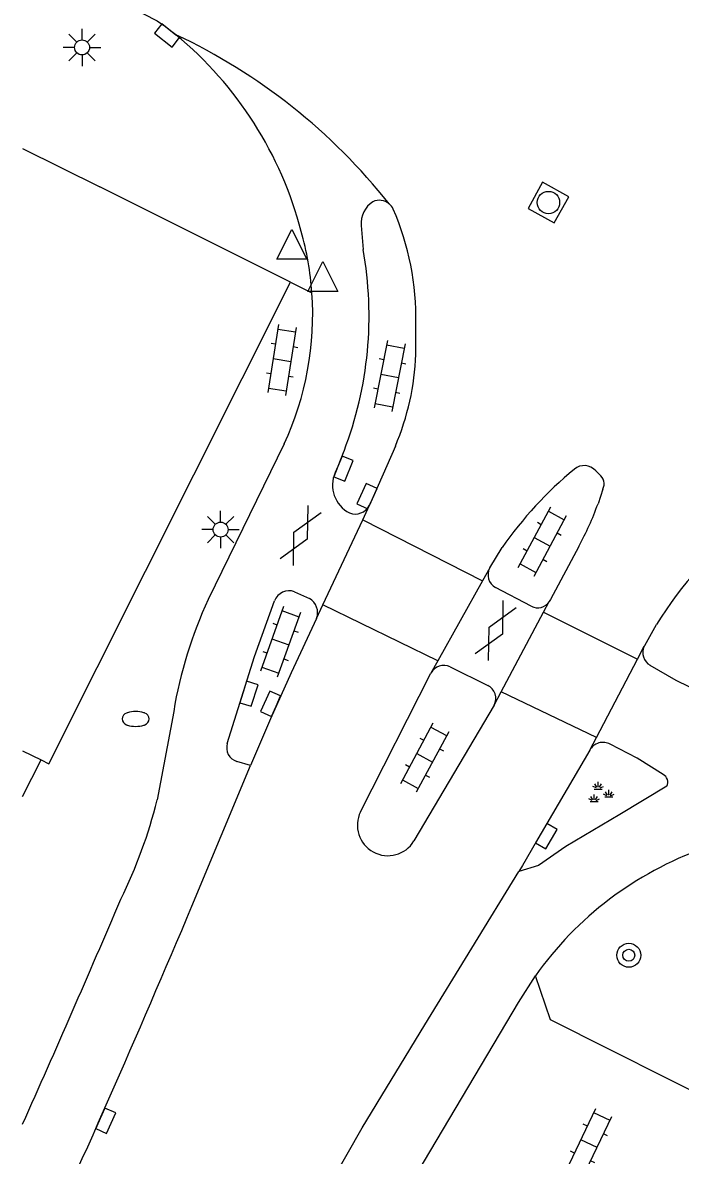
# Model space of a CAD drawing. Extents: x 135999 to 138000, y 396000 to 398501.
# Drawn here: x 136000 to 136021.98, y 397773.44 to 397811.29 of the extents above; entities that cross this region are included whole.
import ezdxf

# ---------------------------------------------------------------- set-up
doc = ezdxf.new("R2010")
doc.units = 0
for name, color, linetype in [('gg-afsc-hekwerk', 7, 'Continuous'), ('gg-bbg-hoofdgebouw', 7, 'Continuous'), ('gg-knt-verharding', 7, 'Continuous'), ('gg-knt-verharding nz', 7, 'Continuous'), ('gt-grn-weggrens', 7, 'Continuous'), ('gt-symb-boom', 7, 'Continuous'), ('gt-symb-brandkraan', 7, 'Continuous'), ('gt-symb-gesloten verharding', 7, 'Continuous'), ('gt-symb-groenvak', 7, 'Continuous'), ('gt-symb-klinker verharding', 7, 'Continuous'), ('gt-symb-kolk', 7, 'Continuous'), ('gt-symb-lichtmast', 7, 'Continuous'), ('gt-symb-rioolschacht', 7, 'Continuous'), ('gt-symb-waterafsluiter', 7, 'Continuous')]:
    doc.layers.add(name, color=color, linetype=linetype)

# ---------------------------------------------------------------- blocks, each defined once
blk = doc.blocks.new('gt0-KOLK')
at = {"layer": 'gt-symb-kolk'}
blk.add_lwpolyline([(0, 0), (0.375, 0), (0.375, 0.4), (-0.375, 0.4), (-0.375, 0), (0, 0)], dxfattribs=at)
blk = doc.blocks.new('gt0-KL1')
at = {"layer": 'gt-symb-klinker verharding'}
for p, q in [((-0.5, 0.3), (-0.5, 0.45)), ((0.5, 0.3), (0.5, 0.45)), ((-1.15, 0.3), (1.15, 0.3)), ((-1, -0.3), (-1, 0.3)), ((0, -0.3), (0, 0.3)), ((1, -0.3), (1, 0.3)), ((-1.15, -0.3), (1.15, -0.3)), ((-0.5, -0.45), (-0.5, -0.3)), ((0.5, -0.45), (0.5, -0.3))]:
    blk.add_line(p, q, dxfattribs=at)
blk = doc.blocks.new('gt0-RS')
at = {"layer": 'gt-symb-rioolschacht'}
blk.add_lwpolyline([(-0.5, -0.5), (0.5, -0.5), (0.5, 0.5), (-0.5, 0.5)], close=True, dxfattribs=at)
blk.add_circle((0, 0), 0.375, dxfattribs=at)
blk = doc.blocks.new('gt0-LMAST')
at = {"layer": 'gt-symb-lichtmast'}
for p, q in [((-0.182, 0.173), (-0.447, 0.438)), ((-0.005, 0.246), (-0.005, 0.621)), ((0.172, 0.173), (0.437, 0.438)), ((-0.255, -0.004), (-0.63, -0.004)), ((-0.182, -0.181), (-0.447, -0.446)), ((-0.005, -0.254), (-0.005, -0.629)), ((0.437, -0.446), (0.172, -0.181)), ((0.245, -0.004), (0.62, -0.004))]:
    blk.add_line(p, q, dxfattribs=at)
blk.add_circle((-0.005, -0.004), 0.25, dxfattribs=at)
blk = doc.blocks.new('gt0-WAFSL')
at = {"layer": 'gt-symb-waterafsluiter'}
for p, q in [((-0.5, -0.333), (0, 0.667)), ((0, 0.667), (0.5, -0.333)), ((0.5, -0.333), (-0.5, -0.333))]:
    blk.add_line(p, q, dxfattribs=at)
blk = doc.blocks.new('gt0-GESVH1')
at = {"layer": 'gt-symb-gesloten verharding'}
for p, q in [((-0.992, -0.261), (0.008, 0.239)), ((0.008, -0.261), (-0.992, 0.239)), ((0.008, 0.239), (1.008, -0.261)), ((1.008, 0.239), (0.008, -0.261))]:
    blk.add_line(p, q, dxfattribs=at)
blk = doc.blocks.new('gt0-BR')
at = {"layer": 'gt-symb-brandkraan'}
for centre, radius, start, end in [((-0.244, 0), 0.206, 107.5669, 252.4331), ((0.599, -2.664), 3, 106.892, 107.5669), ((0, -0.691), 0.938, 73.108, 106.892), ((-0.599, -2.664), 3, 72.4331, 73.108), ((0.244, 0), 0.206, 287.567, 72.4331), ((0.599, 2.664), 3, 252.4331, 253.108), ((0, 0.691), 0.938, 253.108, 286.8921), ((-0.599, 2.664), 3, 286.8921, 287.567)]:
    blk.add_arc(centre, radius, start, end, dxfattribs=at)
blk = doc.blocks.new('gt0-BOOM')
at = {"layer": 'gt-symb-boom'}
for radius in [0.4, 0.2]:
    blk.add_circle((0, 0), radius, dxfattribs=at)
blk = doc.blocks.new('gt0-GRVAK')
at = {"layer": 'gt-symb-groenvak'}
for p, q in [((-0.047, 0.214), (-0.047, 0.393)), ((-0.11, 0.189), (-0.228, 0.24)), ((-0.182, 0.153), (0.088, 0.153)), ((-0.091, 0.211), (-0.156, 0.322)), ((-0.004, 0.211), (0.061, 0.322)), ((0.015, 0.189), (0.133, 0.24)), ((0.262, -0.052), (0.197, 0.059)), ((0.305, -0.049), (0.305, 0.13)), ((0.349, -0.052), (0.414, 0.059)), ((-0.245, -0.228), (-0.363, -0.177)), ((-0.318, -0.264), (-0.047, -0.264)), ((-0.226, -0.206), (-0.291, -0.095)), ((-0.183, -0.203), (-0.183, -0.024)), ((-0.139, -0.206), (-0.074, -0.095)), ((-0.12, -0.228), (-0.002, -0.177)), ((0.243, -0.074), (0.125, -0.023)), ((0.17, -0.11), (0.441, -0.11)), ((0.368, -0.074), (0.486, -0.023))]:
    blk.add_line(p, q, dxfattribs=at)

msp = doc.modelspace()

# ---------------------------------------------------------------- linework, layer by layer
at = {"layer": 'gg-afsc-hekwerk'}
msp.add_line((136000, 397785.431), (136000.614, 397786.659), dxfattribs=at)
at = {"layer": 'gg-bbg-hoofdgebouw'}
for p, q in [((136000, 397807.089), (136002.583, 397805.8)), ((136008.95, 397802.62), (136002.583, 397805.8)), ((136000, 397786.96), (136000.614, 397786.659))]:
    msp.add_line(p, q, dxfattribs=at)
msp.add_lwpolyline([(136000.614, 397786.659), (136000.88, 397786.529), (136008.95, 397802.62)], dxfattribs=at)
at = {"layer": 'gg-knt-verharding'}
for p, q in [((136011.312, 397804.508), (136011.376, 397803.714)), ((136013.142, 397800.207), (136013.141, 397801.225)), ((136008.74, 397797.214), (136006.199, 397792.018)), ((136012.457, 397797.144), (136011.588, 397795.162)), ((136019.153, 397796.316), (136019.267, 397796.199)), ((136019.392, 397795.697), (136019.228, 397795.212)), ((136011.364, 397794.682), (136011.588, 397795.162)), ((136010.033, 397791.835), (136011.364, 397794.682)), ((136015.608, 397793.073), (136016.021, 397793.749)), ((136018.585, 397793.792), (136017.637, 397792.016)), ((136009.082, 397792.275), (136009.582, 397792.054)), ((136016.999, 397791.791), (136015.8, 397792.412)), ((136009.822, 397791.382), (136010.033, 397791.835)), ((136017.637, 397792.016), (136017.601, 397791.948)), ((136020.549, 397790.027), (136020.773, 397790.454)), ((136019.172, 397787.401), (136020.549, 397790.027)), ((136014.288, 397789.768), (136015.541, 397789.145)), ((136011.288, 397784.924), (136013.64, 397789.558)), ((136015.758, 397788.485), (136013.078, 397783.949)), ((136005.047, 397788.276), (136004.496, 397785.318)), ((136018.951, 397786.981), (136019.172, 397787.401)), ((136007.616, 397786.474), (136007.154, 397786.603)), ((136005.655, 397781.768), (136007.616, 397786.474))]:
    msp.add_line(p, q, dxfattribs=at)
for points in [[(136003.126, 397812.059), (136004.494, 397811.353), (136004.769, 397811.156), (136005.122, 397810.884)], [(136010.739, 397796.976), (136010.536, 397796.46), (136010.444, 397796.259)], [(136006.837, 397787.21), (136007.745, 397790.108), (136008.419, 397791.973)], [(136009.822, 397791.382), (136008.978, 397789.571), (136008.281, 397788.028), (136007.616, 397786.474)], [(136020.773, 397790.454), (136020.789, 397790.484), (136021.187, 397791.179)], [(136023.122, 397788.685), (136021.844, 397789.31), (136020.975, 397789.816)], [(136018.951, 397786.981), (136017.327, 397784.211), (136016.708, 397783.127), (136016.587, 397782.93)], [(136021.401, 397786.164), (136020.531, 397786.715), (136019.639, 397787.177)], [(136021.524, 397785.784), (136019.959, 397784.828), (136018.155, 397783.768), (136017.244, 397783.13), (136016.587, 397782.93)], [(136000, 397752.705), (136003.255, 397759.267), (136006.022, 397764.729), (136008.359, 397769.087), (136009.845, 397771.729), (136011.348, 397774.366), (136013.436, 397777.805), (136016.587, 397782.93)], [(136012.79, 397772.192), (136016.571, 397778.55), (136017.134, 397779.44)], [(136023.533, 397775.01), (136017.642, 397777.975), (136017.134, 397779.44)]]:
    msp.add_lwpolyline(points, dxfattribs=at)
for centre, radius, start, end in [((135996.693, 397792.935), 19.83, 38.3523, 64.846), ((135997.074, 397801.136), 12.641, 14.5613, 50.4567), ((136012.152, 397804.588), 0.843, 121.812, 185.4612), ((136011.923, 397804.843), 0.51, 50.9398, 115.0466), ((136011.932, 397804.847), 0.501, 24.8062, 51.5083), ((136004.011, 397801.419), 9.132, 358.785, 23.4781), ((135999.416, 397801.53), 10.277, 4.0876, 15.7148), ((135999.014, 397801.484), 12.562, 338.9713, 10.2275), ((135999.425, 397801.534), 10.268, 335.1205, 4.0722), ((136004.479, 397800.536), 8.669, 336.9643, 357.8237), ((136018.769, 397795.978), 0.512, 41.3726, 130.3081), ((136011.393, 397795.835), 1.039, 155.9028, 243.3137), ((136026.933, 397786.103), 13.325, 129.6116, 144.9823), ((136019.017, 397795.87), 0.413, 335.2365, 52.7285), ((136011.117, 397795.397), 0.526, 248.7472, 333.5365), ((136009.671, 397798.684), 10.168, 331.242, 340.0344), ((136030.905, 397785.343), 11.336, 125.2987, 149.0156), ((136016.042, 397792.841), 0.492, 151.8163, 240.5776), ((136008.905, 397791.784), 0.522, 70.1931, 158.7859), ((136019.578, 397785.851), 14.732, 155.2525, 170.5248), ((136009.301, 397791.575), 0.556, 339.7186, 59.589), ((136017.215, 397792.197), 0.46, 242.0209, 327.2131), ((136021.214, 397790.243), 0.489, 154.3628, 240.7743), ((136014.079, 397789.31), 0.504, 65.4401, 150.4722), ((136015.324, 397788.708), 0.488, 332.8025, 63.598), ((136007.311, 397787.071), 0.494, 163.6782, 251.4726), ((136019.391, 397786.742), 0.501, 60.2865, 151.5163), ((136021.285, 397785.917), 0.273, 330.9499, 64.922), ((135988.181, 397789.413), 16.821, 333.8631, 345.91), ((136012.205, 397784.476), 1.02, 153.9565, 328.8899), ((136026.642, 397772.72), 11.643, 109.5661, 144.7501), ((135529.974, 397984.123), 514.658, 335.96233, 336.87568), ((135632.897, 397938.577), 404.398, 335.19994, 337.18487)]:
    msp.add_arc(centre, radius, start, end, dxfattribs=at)
at = {"layer": 'gg-knt-verharding nz'}
for p, q in [((136015.608, 397793.073), (136015.363, 397792.636)), ((136015.363, 397792.636), (136013.871, 397789.971)), ((136017.409, 397791.587), (136017.601, 397791.948)), ((136015.994, 397788.928), (136017.409, 397791.587)), ((136013.871, 397789.971), (136013.64, 397789.558)), ((136015.758, 397788.485), (136015.994, 397788.928))]:
    msp.add_line(p, q, dxfattribs=at)
at = {"layer": 'gt-grn-weggrens'}
for p, q in [((136008.95, 397802.62), (136009.667, 397802.263)), ((136011.364, 397794.682), (136015.363, 397792.636)), ((136013.871, 397789.971), (136010.033, 397791.835)), ((136017.409, 397791.587), (136020.549, 397790.027)), ((136019.172, 397787.401), (136015.994, 397788.928))]:
    msp.add_line(p, q, dxfattribs=at)

# ---------------------------------------------------------------- block references
at = {"layer": 'gt-symb-boom'}
msp.add_blockref('gt0-BOOM', (136020.256, 397780.129), dxfattribs=at)
at = {"layer": 'gt-symb-brandkraan'}
msp.add_blockref('gt0-BR', (136003.777, 397788.024), dxfattribs=at)
at = {"layer": 'gt-symb-gesloten verharding', "rotation": -117.46222718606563}
for p in [(136009.303, 397794.154), (136015.823, 397790.978)]:
    msp.add_blockref('gt0-GESVH1', p, dxfattribs=at)
at = {"layer": 'gt-symb-groenvak'}
msp.add_blockref('gt0-GRVAK', (136019.282, 397785.53), dxfattribs=at)
at = {"layer": 'gt-symb-klinker verharding'}
for p, rotation in [((136008.67, 397800.017), -98.9726266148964), ((136012.264, 397799.487), -101.1863292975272), ((136017.36, 397793.943), -118.28136108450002), ((136008.613, 397790.6), -109.57672556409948), ((136013.432, 397786.728), -118.28136108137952), ((136018.927, 397773.838), 64.40857585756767)]:
    msp.add_blockref('gt0-KL1', p, dxfattribs=dict(at, rotation=rotation))
at = {"layer": 'gt-symb-kolk'}
for p, rotation in [((136004.944, 397811.019), 141.82346239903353), ((136010.536, 397796.46), -111.53536487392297), ((136011.688, 397795.384), 65.66512570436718), ((136007.372, 397788.925), -107.3301086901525), ((136008.468, 397788.45), 65.92116276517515), ((136017.327, 397784.211), -120.38423729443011), ((136002.593, 397774.68), -113.89847787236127)]:
    msp.add_blockref('gt0-KOLK', p, dxfattribs=dict(at, rotation=rotation))
at = {"layer": 'gt-symb-lichtmast'}
for p in [(136001.989, 397810.464), (136006.621, 397794.355)]:
    msp.add_blockref('gt0-LMAST', p, dxfattribs=at)
at = {"layer": 'gt-symb-rioolschacht', "rotation": 60.84518962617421}
msp.add_blockref('gt0-RS', (136017.571, 397805.277), dxfattribs=at)
at = {"layer": 'gt-symb-waterafsluiter'}
for p in [(136008.996, 397803.716), (136010.034, 397802.637)]:
    msp.add_blockref('gt0-WAFSL', p, dxfattribs=at)

doc.saveas('drawing.dxf')
